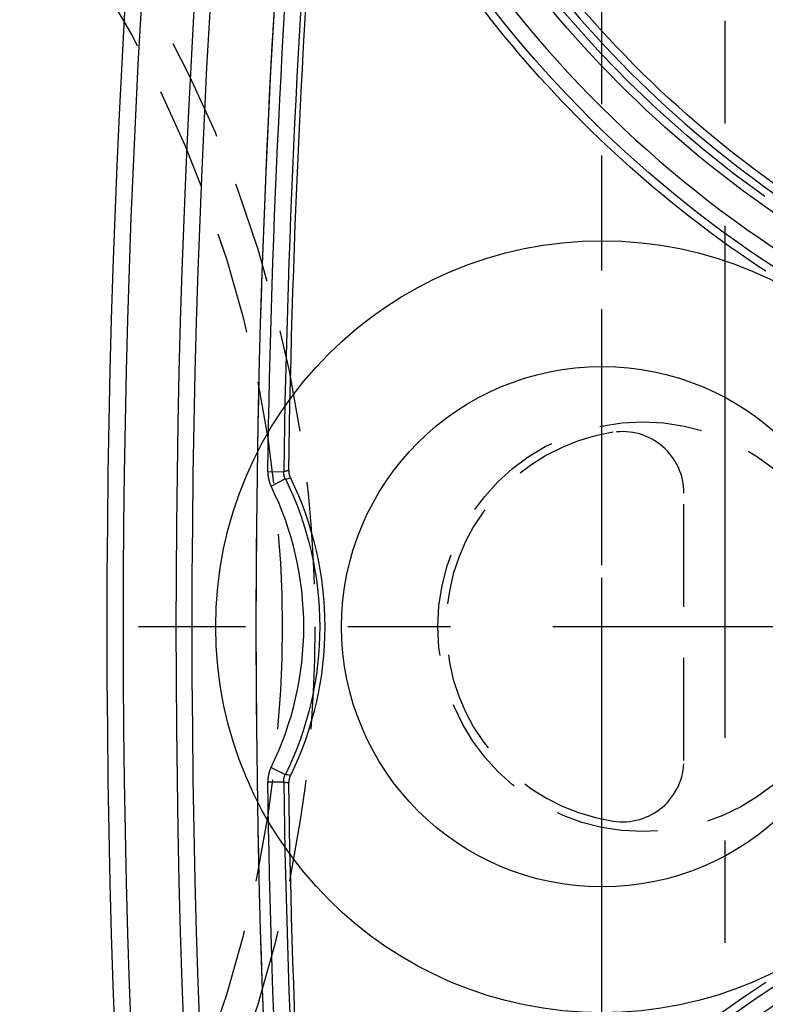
# Model space of a CAD drawing. Extents: x 2651 to 7771, y -1163 to 1075.
# Tile 314 of 490: x 5229 to 5248, y 78 to 102. Entities that reach past the tile are written whole.
import ezdxf

# ---------------------------------------------------------------- set-up
doc = ezdxf.new("R2010")
doc.units = 0
doc.header["$LTSCALE"] = 10
doc.linetypes.add('CENTER', pattern=[2, 1.25, -0.25, 0.25, -0.25])
doc.linetypes.add('HIDDEN', pattern=[0.375, 0.25, -0.125])
doc.layers.get('0').update_dxf_attribs({"linetype": 'CONTINUOUS'})
doc.layers.get('Defpoints').update_dxf_attribs({"linetype": 'CONTINUOUS'})
for name, color, linetype in [('1', 7, 'CONTINUOUS'), ('97', 7, 'CONTINUOUS'), ('COOL', 150, 'HIDDEN'), ('DIM', 3, 'CONTINUOUS'), ('LAYER_094', 7, 'CONTINUOUS'), ('WARNINGS', 7, 'CONTINUOUS')]:
    doc.layers.add(name, color=color, linetype=linetype)
doc.styles.get("Standard").update_dxf_attribs({"font": 'romans.shx'})
doc.dimstyles.new('MM& INCH5', dxfattribs={"dimtxt": 5, "dimasz": 2.5, "dimexe": 1, "dimexo": 0.5, "dimtad": 0, "dimrnd": 1.38778e-17, "dimzin": 9, "dimdsep": 46, "dimtxsty": 'Standard', "dimblk": 'CLOSED', "dimcen": 0, "dimclrd": 3, "dimclre": 3, "dimclrt": 3, "dimazin": 2, "dimtfac": 0.75, "dimtofl": 0, "dimtmove": 0, "dimatfit": 3, "dimfxl": 0, "dimtolj": 1, "dimarcsym": 0})

# ---------------------------------------------------------------- blocks, each defined once
blk = doc.blocks.new('DFSF')
at = {"layer": '1', "color": 252, "linetype": 'Continuous'}
for p, q in [((1234.624, 522.783), (1235.012, 522.777)), ((1234.704, 522.428), (1235.052, 522.6)), ((1234.704, 515.56), (1235.052, 515.388)), ((1234.624, 515.205), (1235.012, 515.211))]:
    blk.add_line(p, q, dxfattribs=at)
at = {"layer": '1', "color": 7, "linetype": 'Continuous', "extrusion": (0, 0, -1)}
for centre, radius, start, end in [((-1491.861, 518.994), 261.153, 351.21206, 8.78794), ((-1491.861, 518.994), 259.08, 351.21206, 8.78794), ((-1262.44, 551.472), 26.62, 305.5251, 346.6816), ((-1491.861, 518.994), 256.753, 0.8504, 4.74422), ((-1262.44, 551.472), 28.499, 303.3599, 336.8536), ((-1227.73, 518.994), 8.284, 153.9784, 206.0216), ((-1491.861, 518.994), 256.753, 355.25578, 359.1496), ((-1262.44, 486.516), 28.499, 23.1464, 56.6401)]:
    blk.add_arc(centre, radius, start, end, dxfattribs=at)
at = {"layer": '1', "color": 252, "linetype": 'Continuous'}
for centre, radius, start, end in [((1491.861, 518.994), 260.764, 171.21246, 188.78794), ((1491.861, 518.994), 257.526, 171.21206, 188.78794), ((1262.44, 551.472), 26.817, 193.7396, 235.4175), ((1262.44, 551.472), 27.914, 201.8464, 253.2169), ((1491.861, 518.994), 256.876, 175.1073, 179.15617), ((1227.73, 518.994), 7.773, 333.7827, 26.2173), ((1491.861, 518.994), 256.876, 180.84383, 184.8927), ((1262.44, 486.516), 27.914, 96.318, 158.1536)]:
    blk.add_arc(centre, radius, start, end, dxfattribs=at)
at = {"layer": '1', "color": 252, "linetype": 'Continuous', "extrusion": (0, 0, -1)}
for centre, radius, start, end in [((-1491.861, 518.994), 259.469, 351.21206, 8.78794), ((-1262.44, 551.472), 27.205, 304.5825, 346.2604), ((-1262.44, 551.472), 28.303, 286.7831, 338.1536), ((-1491.861, 518.994), 257.265, 0.84383, 4.8927), ((-1227.73, 518.994), 8.162, 153.7827, 206.2173), ((-1491.861, 518.994), 257.265, 355.1073, 359.15617), ((-1262.44, 486.516), 28.303, 21.8464, 83.7691)]:
    blk.add_arc(centre, radius, start, end, dxfattribs=at)
at = {"layer": '1', "color": 110, "linetype": 'Continuous'}
for start, end in [(171.21206, 180), (180, 188.78794)]:
    blk.add_arc((1491.861, 518.994), 257.526, start, end, dxfattribs=at)
at = {"layer": '1', "color": 110, "linetype": 'Continuous', "extrusion": (0, 0, -1)}
blk.add_arc((-1262.44, 551.472), 27.009, 305.5251, 338.1823, dxfattribs=at)
at = {"layer": '1', "color": 252, "linetype": 'Continuous'}
for points, knots in [([(1234.624, 522.783), (1234.623, 522.752), (1234.626, 522.691), (1234.636, 522.631), (1234.646, 522.586), (1234.652, 522.564), (1234.658, 522.542), (1234.663, 522.527), (1234.665, 522.52), (1234.678, 522.484), (1234.69, 522.456), (1234.704, 522.428)], [0, 0, 0, 0, 0.25, 0.5, 0.5, 0.625, 0.6875, 0.6875, 0.75, 0.75, 1, 1, 1, 1]), ([(1235.135, 522.805), (1235.11, 522.799), (1235.085, 522.793), (1235.044, 522.784), (1235.028, 522.78), (1235.012, 522.777)], [0, 0, 0, 0, 0.618522, 0.618522, 1, 1, 1, 1]), ([(1235.052, 522.6), (1235.075, 522.605), (1235.098, 522.61), (1235.139, 522.62), (1235.157, 522.624), (1235.175, 522.628)], [0, 0, 0, 0, 0.564246, 0.564246, 1, 1, 1, 1]), ([(1234.704, 515.56), (1234.69, 515.532), (1234.666, 515.476), (1234.65, 515.418), (1234.64, 515.373), (1234.635, 515.351), (1234.632, 515.328), (1234.63, 515.313), (1234.629, 515.305), (1234.625, 515.267), (1234.623, 515.236), (1234.624, 515.205)], [0, 0, 0, 0, 0.25, 0.5, 0.5, 0.625, 0.6875, 0.6875, 0.75, 0.75, 1, 1, 1, 1]), ([(1235.175, 515.359), (1235.151, 515.365), (1235.127, 515.371), (1235.086, 515.38), (1235.069, 515.384), (1235.052, 515.388)], [0, 0, 0, 0, 0.586818, 0.586818, 1, 1, 1, 1]), ([(1235.012, 515.211), (1235.037, 515.205), (1235.061, 515.2), (1235.102, 515.191), (1235.119, 515.187), (1235.135, 515.183)], [0, 0, 0, 0, 0.595884, 0.595884, 1, 1, 1, 1])]:
    blk.add_open_spline(points, degree=3, knots=knots, dxfattribs=at)
at = {"layer": '1', "color": 7, "linetype": 'Continuous'}
for points, knots in [([(1235.052, 522.6), (1235.046, 522.613), (1235.04, 522.628), (1235.032, 522.649), (1235.03, 522.657), (1235.025, 522.671), (1235.02, 522.694), (1235.014, 522.731), (1235.012, 522.762), (1235.012, 522.777)], [0, 0, 0, 0, 0.25, 0.25, 0.375, 0.375, 0.5, 0.75, 1, 1, 1, 1]), ([(1235.135, 522.805), (1235.135, 522.789), (1235.137, 522.759), (1235.141, 522.729), (1235.146, 522.707), (1235.148, 522.7), (1235.152, 522.685), (1235.155, 522.678), (1235.162, 522.656), (1235.168, 522.642), (1235.175, 522.628)], [0, 0, 0, 0, 0.25, 0.5, 0.5, 0.625, 0.625, 0.75, 0.75, 1, 1, 1, 1]), ([(1235.012, 515.211), (1235.012, 515.226), (1235.013, 515.242), (1235.015, 515.265), (1235.016, 515.272), (1235.019, 515.287), (1235.023, 515.31), (1235.034, 515.346), (1235.046, 515.374), (1235.052, 515.388)], [0, 0, 0, 0, 0.25, 0.25, 0.375, 0.375, 0.5, 0.75, 1, 1, 1, 1]), ([(1235.175, 515.359), (1235.168, 515.346), (1235.156, 515.318), (1235.148, 515.289), (1235.143, 515.267), (1235.142, 515.259), (1235.139, 515.244), (1235.138, 515.237), (1235.136, 515.214), (1235.135, 515.199), (1235.135, 515.183)], [0, 0, 0, 0, 0.25, 0.5, 0.5, 0.625, 0.625, 0.75, 0.75, 1, 1, 1, 1])]:
    blk.add_open_spline(points, degree=3, knots=knots, dxfattribs=at)
blk = doc.blocks.new('*D71')
at = {"layer": 'Defpoints', "color": 0}
for p in [(5205.684, 387.642), (5480.685, 55.642), (5500.003, 55.642)]:
    blk.add_point(p, dxfattribs=at)
at = {"layer": 'DIM', "color": 3, "lineweight": -2}
blk.add_line((5481.185, 55.642), (5500.003, 55.642), dxfattribs=at)
at = {"layer": 'DIM', "color": 3, "insert": (5525.747, 55.642), "char_height": 5, "attachment_point": 5}
blk.add_mtext('\\A1;332 [13.071]', dxfattribs=at)
blk = doc.blocks.new('_Closed')
at = {"color": 0, "linetype": 'ByBlock', "lineweight": -2}
for p, q in [((-1, 0.1667), (0, 0)), ((-1, 0.1667), (-1, -0.1667)), ((0, 0), (-1, -0.1667)), ((0, 0), (-1, 0))]:
    blk.add_line(p, q, dxfattribs=at)
blk = doc.blocks.new('*D72')
at = {"layer": 'Defpoints', "color": 0}
for p in [(5205.684, 387.642), (5480.684, 12.642), (5500.003, 12.642)]:
    blk.add_point(p, dxfattribs=at)
at = {"layer": 'DIM', "color": 3, "lineweight": -2}
blk.add_line((5481.184, 12.642), (5500.003, 12.642), dxfattribs=at)
at = {"layer": 'DIM', "color": 3, "insert": (5525.747, 12.642), "char_height": 5, "attachment_point": 5}
blk.add_mtext('\\A1;375 [14.764]', dxfattribs=at)
blk = doc.blocks.new('*D73')
at = {"layer": 'Defpoints', "color": 0}
for p in [(5205.684, 387.642), (5415.212, -22.358), (5500.003, -22.358)]:
    blk.add_point(p, dxfattribs=at)
at = {"layer": 'DIM', "color": 3, "lineweight": -2}
blk.add_line((5415.712, -22.358), (5500.003, -22.358), dxfattribs=at)
at = {"layer": 'DIM', "color": 3, "insert": (5525.747, -22.358), "char_height": 5, "attachment_point": 5}
blk.add_mtext('\\A1;410 [16.142]', dxfattribs=at)
blk = doc.blocks.new('*D74')
at = {"layer": 'Defpoints', "color": 0}
for p in [(5205.684, 387.642), (5429.204, -84.358), (5500.003, -84.358)]:
    blk.add_point(p, dxfattribs=at)
at = {"layer": 'DIM', "color": 3, "lineweight": -2}
blk.add_line((5429.704, -84.358), (5500.003, -84.358), dxfattribs=at)
at = {"layer": 'DIM', "color": 3, "insert": (5525.747, -84.358), "char_height": 5, "attachment_point": 5}
blk.add_mtext('\\A1;472 [18.583]', dxfattribs=at)
blk = doc.blocks.new('*D75')
at = {"layer": 'Defpoints', "color": 0}
for p in [(5205.684, 387.642), (5478.684, -137.358), (5500.003, -137.358)]:
    blk.add_point(p, dxfattribs=at)
at = {"layer": 'DIM', "color": 3, "lineweight": -2}
blk.add_line((5479.184, -137.358), (5500.003, -137.358), dxfattribs=at)
at = {"layer": 'DIM', "color": 3, "insert": (5525.747, -137.358), "char_height": 5, "attachment_point": 5}
blk.add_mtext('\\A1;525 [20.669]', dxfattribs=at)
blk = doc.blocks.new('*D79')
at = {"layer": 'Defpoints', "color": 0}
for p in [(5205.684, 387.642), (5325.684, -12.358), (5500.003, -12.358)]:
    blk.add_point(p, dxfattribs=at)
at = {"layer": 'DIM', "color": 3, "lineweight": -2}
blk.add_line((5326.184, -12.358), (5500.003, -12.358), dxfattribs=at)
at = {"layer": 'DIM', "color": 3, "insert": (5525.747, -12.358), "char_height": 5, "attachment_point": 5}
blk.add_mtext('\\A1;400 [15.748]', dxfattribs=at)
blk = doc.blocks.new('*D80')
at = {"layer": 'Defpoints', "color": 0}
for p in [(5205.684, 387.642), (5402.684, -110.878), (5402.684, -149.784)]:
    blk.add_point(p, dxfattribs=at)
at = {"layer": 'DIM', "color": 3, "lineweight": -2}
blk.add_line((5402.684, -111.378), (5402.684, -149.784), dxfattribs=at)
at = {"layer": 'DIM', "color": 3, "insert": (5402.684, -172.79), "char_height": 5, "attachment_point": 5, "rotation": 90}
blk.add_mtext('\\A1;197 [7.756]', dxfattribs=at)
blk = doc.blocks.new('*D81')
at = {"layer": 'Defpoints', "color": 0}
for p in [(5205.684, 387.642), (5335.684, -75.038), (5335.684, -149.784)]:
    blk.add_point(p, dxfattribs=at)
at = {"layer": 'DIM', "color": 3, "lineweight": -2}
blk.add_line((5335.684, -75.538), (5335.684, -149.784), dxfattribs=at)
at = {"layer": 'DIM', "color": 3, "insert": (5335.684, -172.79), "char_height": 5, "attachment_point": 5, "rotation": 90}
blk.add_mtext('\\A1;130 [5.118]', dxfattribs=at)
blk = doc.blocks.new('*D84')
at = {"layer": 'Defpoints', "color": 0}
for p in [(5205.684, 387.642), (5358.364, -52.358), (5500.003, -52.358)]:
    blk.add_point(p, dxfattribs=at)
at = {"layer": 'DIM', "color": 3, "lineweight": -2}
blk.add_line((5358.864, -52.358), (5500.003, -52.358), dxfattribs=at)
at = {"layer": 'DIM', "color": 3, "insert": (5525.747, -52.358), "char_height": 5, "attachment_point": 5}
blk.add_mtext('\\A1;440 [17.323]', dxfattribs=at)
blk = doc.blocks.new('*D301')
at = {"layer": 'Defpoints', "color": 0}
for p in [(5205.684, 387.642), (5315.684, -137.358), (5315.684, -149.784)]:
    blk.add_point(p, dxfattribs=at)
at = {"layer": 'DIM', "color": 3, "lineweight": -2}
blk.add_line((5315.684, -137.858), (5315.684, -149.784), dxfattribs=at)
at = {"layer": 'DIM', "color": 3, "insert": (5315.684, -172.79), "char_height": 5, "attachment_point": 5, "rotation": 90}
blk.add_mtext('\\A1;110 [4.331]', dxfattribs=at)
blk = doc.blocks.new('A$C069B29F4')
at = {"layer": '97', "color": 2, "linetype": 'HIDDEN'}
blk.add_circle((0, -300), 31, dxfattribs=at)
at = {"layer": '97', "color": 252, "linetype": 'HIDDEN'}
blk.add_circle((0, -300), 30.2, dxfattribs=at)

msp = doc.modelspace()

# ---------------------------------------------------------------- linework, layer by layer
at = {"layer": 'COOL', "color": 1, "linetype": 'CENTER'}
msp.add_line((5246.684, 137.427), (5246.684, 49.91), dxfattribs=at)
at = {"layer": 'COOL'}
msp.add_lwpolyline([(5249.684, 125.709), (5249.684, 51.642), (5246.684, 49.91), (5243.684, 51.642), (5243.684, 125.709)], dxfattribs=at)
at = {"layer": 'COOL', "linetype": 'Continuous'}
for radius in [9.42, 6.35]:
    msp.add_circle((5243.684, 87.642), radius, dxfattribs=at)
at = {"layer": 'LAYER_094', "color": 6, "linetype": 'HIDDEN'}
msp.add_line((5245.684, 84.38), (5245.684, 90.904), dxfattribs=at)
msp.add_circle((5244.684, 87.642), 5, dxfattribs=at)
for centre, radius, start, end in [((5244.684, 87.642), 4.8, 98.7147, 261.2853), ((5244.184, 90.904), 1.5, 0, 98.7147), ((5244.184, 84.38), 1.5, 261.2853, 0)]:
    msp.add_arc(centre, radius, start, end, dxfattribs=at)
at = {"layer": 'WARNINGS', "color": 1, "linetype": 'CENTER'}
for p, q in [((5243.684, 76.338), (5243.684, 98.946)), ((5254.988, 87.642), (5232.38, 87.642))]:
    msp.add_line(p, q, dxfattribs=at)

# ---------------------------------------------------------------- block references
at = {"layer": 'DIM'}
for name, p in [('A$C069B29F4', (5205.684, 387.642)), ('DFSF', (4000.91, -431.352))]:
    msp.add_blockref(name, p, dxfattribs=at)

# ---------------------------------------------------------------- dimensions: what is measured, and where the dimension line sits
for feature_location, offset, dtype, picture, middle in [((5480.685, 55.642), (19.319, 0), 0, '*D71', (5525.747, 55.642)), ((5480.684, 12.642), (19.319, 0), 0, '*D72', (5525.747, 12.642)), ((5415.212, -22.358), (84.791, 0), 0, '*D73', (5525.747, -22.358)), ((5429.204, -84.358), (70.799, 0), 0, '*D74', (5525.747, -84.358)), ((5478.684, -137.358), (21.319, 0), 0, '*D75', (5525.747, -137.358)), ((5325.684, -12.358), (174.319, 0), 0, '*D79', (5525.747, -12.358)), ((5402.684, -110.878), (0, -38.906), 1, '*D80', (5402.684, -172.79)), ((5335.684, -75.038), (0, -74.746), 1, '*D81', (5335.684, -172.79)), ((5358.364, -52.358), (141.639, 0), 0, '*D84', (5525.747, -52.358)), ((5315.684, -137.358), (0, -12.426), 1, '*D301', (5315.684, -172.79))]:
    dim = msp.add_ordinate_dim(feature_location=feature_location, offset=offset, dtype=dtype, origin=(5205.684, 387.642), dimstyle='MM& INCH5', dxfattribs=at)
    dim.commit()
    dim.dimension.update_dxf_attribs({"geometry": picture, "text_midpoint": middle})

doc.saveas('drawing.dxf')
